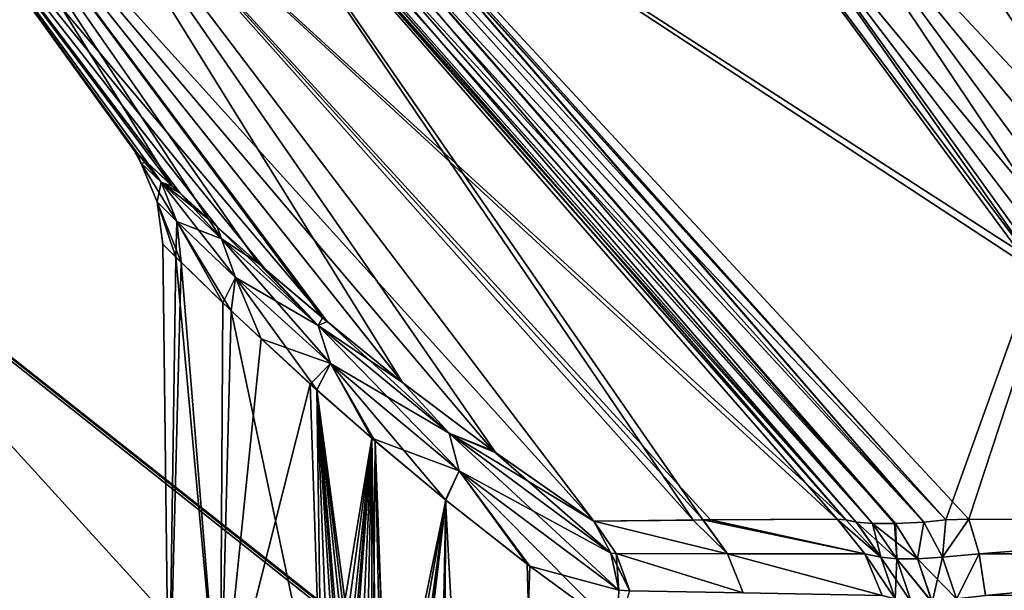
# Model space of a CAD drawing. Header units: millimetres. Extents: x -39 to 39, y -36 to 85.
# Tile 240 of 427: x -26.94 to -23.92, y 71.63 to 73.38. Entities that reach past the tile are written whole.
import ezdxf

# ---------------------------------------------------------------- set-up
doc = ezdxf.new("R2010")
doc.units = ezdxf.units.MM
doc.header["$LTSCALE"] = 65.185185
for name, color, linetype in [('4', 7, 'CONTINUOUS'), ('411', 7, 'CONTINUOUS'), ('412', 7, 'CONTINUOUS'), ('413', 7, 'CONTINUOUS'), ('417', 7, 'CONTINUOUS'), ('423', 7, 'CONTINUOUS'), ('429', 7, 'CONTINUOUS'), ('439', 7, 'CONTINUOUS'), ('584', 7, 'CONTINUOUS'), ('585', 7, 'CONTINUOUS'), ('586', 7, 'CONTINUOUS'), ('587', 7, 'CONTINUOUS'), ('588', 7, 'CONTINUOUS'), ('589', 7, 'CONTINUOUS'), ('590', 7, 'CONTINUOUS'), ('6', 7, 'CONTINUOUS'), ('606', 7, 'CONTINUOUS'), ('613', 7, 'CONTINUOUS'), ('614', 7, 'CONTINUOUS'), ('615', 7, 'CONTINUOUS'), ('616', 7, 'CONTINUOUS'), ('617', 7, 'CONTINUOUS'), ('621', 7, 'CONTINUOUS'), ('624', 7, 'CONTINUOUS'), ('67', 7, 'CONTINUOUS'), ('69', 7, 'CONTINUOUS')]:
    doc.layers.add(name, color=color, linetype=linetype)

msp = doc.modelspace()

# ---------------------------------------------------------------- linework, layer by layer
at = {"layer": '4', "color": 7, "linetype": 'CONTINUOUS'}
for points in [[(-38.75, 0, 23), (38.75, 85, 23), (-38.75, 85, 23), (-38.75, 0, 23)], [(-38.75, 0, 23), (38.75, 0, 23), (38.75, 85, 23), (-38.75, 0, 23)]]:
    msp.add_3dface(points, dxfattribs=at)
at = {"layer": '411', "linetype": 'CONTINUOUS'}
for points in [[(-26.1581, 74.1399, -10.5798), (-23.2771, 74.1462, -11.077), (-24.1014, 71.8458, -8.5576), (-26.1581, 74.1399, -10.5798)], [(-25.8086, 73.7365, -10.2206), (-26.1581, 74.1399, -10.5798), (-24.1014, 71.8458, -8.5576), (-25.8086, 73.7365, -10.2206)], [(-24.1014, 71.8458, -8.5576), (-23.2771, 74.1462, -11.077), (-24.0311, 71.8482, -8.5841), (-24.1014, 71.8458, -8.5576)], [(-24.0311, 71.8482, -8.5841), (-23.2771, 74.1462, -11.077), (-22.6642, 71.8456, -8.9962), (-24.0311, 71.8482, -8.5841)], [(-24.9235, 72.7131, -9.3078), (-25.8086, 73.7365, -10.2206), (-24.1014, 71.8458, -8.5576), (-24.9235, 72.7131, -9.3078)], [(-24.1693, 71.8386, -8.5259), (-24.9235, 72.7131, -9.3078), (-24.1014, 71.8458, -8.5576), (-24.1693, 71.8386, -8.5259)]]:
    msp.add_3dface(points, dxfattribs=at)
at = {"layer": '412', "linetype": 'CONTINUOUS'}
for points in [[(-27.2705, 74.159, 4.4854), (-27.4387, 74.159, 1.4993), (-25.9963, 72.4534, 3.6067), (-27.2705, 74.159, 4.4854)], [(-26.4462, 72.8465, 1.8279), (-27.4387, 74.159, 1.4993), (-26.5769, 72.9684, 0.6753), (-26.4462, 72.8465, 1.8279)], [(-26.333, 72.7437, 2.4111), (-27.4387, 74.159, 1.4993), (-26.4462, 72.8465, 1.8279), (-26.333, 72.7437, 2.4111)], [(-26.1844, 72.6128, 3.0027), (-27.4387, 74.159, 1.4993), (-26.333, 72.7437, 2.4111), (-26.1844, 72.6128, 3.0027)], [(-27.4387, 74.159, -1.4989), (-27.2705, 74.159, -4.485), (-26.4701, 72.8686, -1.678), (-27.4387, 74.159, -1.4989)], [(-26.5769, 72.9684, 0.6753), (-27.4387, 74.159, -1.4989), (-26.5868, 72.9777, -0.4861), (-26.5769, 72.9684, 0.6753)], [(-26.5868, 72.9777, -0.4861), (-27.4387, 74.159, -1.4989), (-26.5451, 72.9384, -1.0777), (-26.5868, 72.9777, -0.4861)], [(-26.5451, 72.9384, -1.0777), (-27.4387, 74.159, -1.4989), (-26.4701, 72.8686, -1.678), (-26.5451, 72.9384, -1.0777)], [(-25.9963, 72.4534, 3.6067), (-27.4387, 74.159, 1.4993), (-26.1844, 72.6128, 3.0027), (-25.9963, 72.4534, 3.6067)], [(-27.4387, 74.159, 1.4993), (-27.4387, 74.159, -1.4989), (-26.5769, 72.9684, 0.6753), (-27.4387, 74.159, 1.4993)], [(-25.1795, 71.8421, 5.4326), (-27.2705, 74.159, 4.4854), (-25.4879, 72.0579, 4.8414), (-25.1795, 71.8421, 5.4326)], [(-25.4879, 72.0579, 4.8414), (-27.2705, 74.159, 4.4854), (-25.764, 72.2663, 4.2238), (-25.4879, 72.0579, 4.8414)], [(-27.2705, 74.159, -4.485), (-26.9374, 74.159, -7.4348), (-25.7649, 72.267, -4.2214), (-27.2705, 74.159, -4.485)], [(-25.764, 72.2663, 4.2238), (-27.2705, 74.159, 4.4854), (-25.9963, 72.4534, 3.6067), (-25.764, 72.2663, 4.2238)], [(-26.4701, 72.8686, -1.678), (-27.2705, 74.159, -4.485), (-26.359, 72.7671, -2.2908), (-26.4701, 72.8686, -1.678)], [(-26.359, 72.7671, -2.2908), (-27.2705, 74.159, -4.485), (-26.2072, 72.6326, -2.9201), (-26.359, 72.7671, -2.2908)], [(-26.2072, 72.6326, -2.9201), (-27.2705, 74.159, -4.485), (-26.0101, 72.4648, -3.5662), (-26.2072, 72.6326, -2.9201)], [(-26.9374, 74.159, 7.4352), (-27.2705, 74.159, 4.4854), (-25.1795, 71.8421, 5.4326), (-26.9374, 74.159, 7.4352)], [(-26.0101, 72.4648, -3.5662), (-27.2705, 74.159, -4.485), (-25.7649, 72.267, -4.2214), (-26.0101, 72.4648, -3.5662)], [(-24.4341, 71.8482, 8.1811), (-26.9374, 74.159, 7.4352), (-24.8227, 71.8458, 6.9004), (-24.4341, 71.8482, 8.1811)], [(-26.9374, 74.159, -7.4348), (-26.4408, 74.1522, -10.3188), (-24.875, 71.8454, -6.707), (-26.9374, 74.159, -7.4348)], [(-24.4077, 71.8458, 8.2511), (-26.9374, 74.159, 7.4352), (-24.4341, 71.8482, 8.1811), (-24.4077, 71.8458, 8.2511)], [(-25.1795, 71.8421, -5.4326), (-26.9374, 74.159, -7.4348), (-24.875, 71.8454, -6.707), (-25.1795, 71.8421, -5.4326)], [(-25.4793, 72.0516, -4.8592), (-26.9374, 74.159, -7.4348), (-25.1795, 71.8421, -5.4326), (-25.4793, 72.0516, -4.8592)], [(-25.7649, 72.267, -4.2214), (-26.9374, 74.159, -7.4348), (-25.4793, 72.0516, -4.8592), (-25.7649, 72.267, -4.2214)], [(-24.8451, 71.8456, 6.8183), (-26.9374, 74.159, 7.4352), (-25.1795, 71.8421, 5.4326), (-24.8451, 71.8456, 6.8183)], [(-24.8227, 71.8458, 6.9004), (-26.9374, 74.159, 7.4352), (-24.8451, 71.8456, 6.8183), (-24.8227, 71.8458, 6.9004)], [(-26.4404, 74.1518, 10.3184), (-26.9374, 74.159, 7.4352), (-24.4077, 71.8458, 8.2511), (-26.4404, 74.1518, 10.3184)], [(-24.4077, 71.8458, -8.2512), (-26.4408, 74.1522, -10.3188), (-26.0706, 73.7365, -9.9586), (-24.4077, 71.8458, -8.2512)], [(-24.4341, 71.8482, -8.1811), (-26.4408, 74.1522, -10.3188), (-24.4077, 71.8458, -8.2512), (-24.4341, 71.8482, -8.1811)], [(-24.8462, 71.8456, -6.8143), (-26.4408, 74.1522, -10.3188), (-24.4341, 71.8482, -8.1811), (-24.8462, 71.8456, -6.8143)], [(-24.875, 71.8454, -6.707), (-26.4408, 74.1522, -10.3188), (-24.8462, 71.8456, -6.8143), (-24.875, 71.8454, -6.707)], [(-26.1813, 73.8608, 10.0662), (-26.4404, 74.1518, 10.3184), (-24.4077, 71.8458, 8.2511), (-26.1813, 73.8608, 10.0662)], [(-24.376, 71.8386, 8.3193), (-26.1813, 73.8608, 10.0662), (-24.4077, 71.8458, 8.2511), (-24.376, 71.8386, 8.3193)], [(-25.1578, 72.7131, -9.0735), (-24.4077, 71.8458, -8.2512), (-26.0706, 73.7365, -9.9586), (-25.1578, 72.7131, -9.0735)], [(-24.3759, 71.8386, -8.3193), (-24.4077, 71.8458, -8.2512), (-25.1578, 72.7131, -9.0735), (-24.3759, 71.8386, -8.3193)]]:
    msp.add_3dface(points, dxfattribs=at)
at = {"layer": '413', "linetype": 'CONTINUOUS'}
for points in [[(-26.1565, 74.1381, 10.5782), (-22.6, 71.8455, 9.0135), (-23.2774, 74.1462, 11.0769), (-26.1565, 74.1381, 10.5782)], [(-25.8946, 73.8359, 10.3091), (-24.102, 71.8457, 8.5574), (-26.1565, 74.1381, 10.5782), (-25.8946, 73.8359, 10.3091)], [(-22.666, 71.8456, 8.9957), (-22.6, 71.8455, 9.0135), (-26.1565, 74.1381, 10.5782), (-22.666, 71.8456, 8.9957)], [(-24.0311, 71.8482, 8.5841), (-22.666, 71.8456, 8.9957), (-26.1565, 74.1381, 10.5782), (-24.0311, 71.8482, 8.5841)], [(-24.102, 71.8457, 8.5574), (-24.0311, 71.8482, 8.5841), (-26.1565, 74.1381, 10.5782), (-24.102, 71.8457, 8.5574)], [(-24.1694, 71.8386, 8.5259), (-24.102, 71.8457, 8.5574), (-25.8946, 73.8359, 10.3091), (-24.1694, 71.8386, 8.5259)]]:
    msp.add_3dface(points, dxfattribs=at)
at = {"layer": '417', "color": 2, "linetype": 'CONTINUOUS'}
for points in [[(-24.0327, 74.1595, -7.9298), (-24.3686, 74.0681, -5.9839), (-22.4329, 71.9421, -5.3477), (-24.0327, 74.1595, -7.9298)], [(-24.3686, 74.0681, 5.9839), (-24.0326, 74.1594, 7.9297), (-22.433, 71.9421, 5.3474), (-24.3686, 74.0681, 5.9839)], [(-23.3971, 73.4159, -7.3171), (-24.0327, 74.1595, -7.9298), (-22.4329, 71.9421, -5.3477), (-23.3971, 73.4159, -7.3171)], [(-24.0326, 74.1594, 7.9297), (-23.4027, 73.4224, 7.3224), (-22.433, 71.9421, 5.3474), (-24.0326, 74.1594, 7.9297)], [(-24.606, 73.9875, 4.005), (-24.3686, 74.0681, 5.9839), (-22.9443, 71.9721, 3.7277), (-24.606, 73.9875, 4.005)], [(-24.3686, 74.0681, -5.9839), (-24.606, 73.9875, -4.0049), (-22.7104, 71.9576, -4.5576), (-24.3686, 74.0681, -5.9839)], [(-22.9443, 71.9721, 3.7277), (-24.3686, 74.0681, 5.9839), (-22.7104, 71.9576, 4.5578), (-22.9443, 71.9721, 3.7277)], [(-22.7104, 71.9576, 4.5578), (-24.3686, 74.0681, 5.9839), (-22.433, 71.9421, 5.3474), (-22.7104, 71.9576, 4.5578)], [(-22.4329, 71.9421, -5.3477), (-24.3686, 74.0681, -5.9839), (-22.7104, 71.9576, -4.5576), (-22.4329, 71.9421, -5.3477)], [(-24.7483, 73.9335, 2.0072), (-24.606, 73.9875, 4.005), (-23.2731, 71.9949, 1.9303), (-24.7483, 73.9335, 2.0072)], [(-24.606, 73.9875, -4.0049), (-24.7483, 73.9335, -2.0071), (-23.1331, 71.9848, -2.8516), (-24.606, 73.9875, -4.0049)], [(-23.1331, 71.9848, 2.8517), (-24.606, 73.9875, 4.005), (-22.9443, 71.9721, 3.7277), (-23.1331, 71.9848, 2.8517)], [(-23.2731, 71.9949, 1.9303), (-24.606, 73.9875, 4.005), (-23.1331, 71.9848, 2.8517), (-23.2731, 71.9949, 1.9303)], [(-22.7104, 71.9576, -4.5576), (-24.606, 73.9875, -4.0049), (-22.9443, 71.9721, -3.7276), (-22.7104, 71.9576, -4.5576)], [(-22.9443, 71.9721, -3.7276), (-24.606, 73.9875, -4.0049), (-23.1331, 71.9848, -2.8516), (-22.9443, 71.9721, -3.7276)], [(-24.7483, 73.9335, -2.0071), (-24.796, 73.9144, 0), (-23.3596, 72.0013, -0.9731), (-24.7483, 73.9335, -2.0071)], [(-24.796, 73.9144, 0), (-24.7483, 73.9335, 2.0072), (-23.3889, 72.0035, 0.0001), (-24.796, 73.9144, 0)], [(-23.3596, 72.0013, 0.9734), (-24.7483, 73.9335, 2.0072), (-23.2731, 71.9949, 1.9303), (-23.3596, 72.0013, 0.9734)], [(-23.3889, 72.0035, 0.0001), (-24.7483, 73.9335, 2.0072), (-23.3596, 72.0013, 0.9734), (-23.3889, 72.0035, 0.0001)], [(-23.1331, 71.9848, -2.8516), (-24.7483, 73.9335, -2.0071), (-23.2731, 71.9949, -1.9301), (-23.1331, 71.9848, -2.8516)], [(-23.2731, 71.9949, -1.9301), (-24.7483, 73.9335, -2.0071), (-23.3596, 72.0013, -0.9731), (-23.2731, 71.9949, -1.9301)], [(-23.3596, 72.0013, -0.9731), (-24.796, 73.9144, 0), (-23.3889, 72.0035, 0.0001), (-23.3596, 72.0013, -0.9731)]]:
    msp.add_3dface(points, dxfattribs=at)
at = {"layer": '423', "linetype": 'CONTINUOUS'}
for points in [[(-22.1158, 71.9266, 6.0944), (-24.5988, 74.884, 8.6565), (-24.5059, 74.8841, 8.7493), (-22.1158, 71.9266, 6.0944)], [(-22.6947, 72.5972, 6.6444), (-23.4027, 73.4224, 7.3224), (-24.5988, 74.884, 8.6565), (-22.6947, 72.5972, 6.6444)], [(-22.1158, 71.9266, 6.0944), (-22.6947, 72.5972, 6.6444), (-24.5988, 74.884, 8.6565), (-22.1158, 71.9266, 6.0944)], [(-24.5059, 74.8841, 8.7493), (-24.3988, 74.9081, 8.8214), (-22.0368, 71.9152, 6.1868), (-24.5059, 74.8841, 8.7493)], [(-22.1158, 71.9266, 6.0944), (-24.5059, 74.8841, 8.7493), (-22.0368, 71.9152, 6.1868), (-22.1158, 71.9266, 6.0944)], [(-24.3988, 74.9081, 8.8214), (-23.919, 74.3281, 8.3266), (-22.0347, 71.9152, 6.189), (-24.3988, 74.9081, 8.8214)], [(-22.0368, 71.9152, 6.1868), (-24.3988, 74.9081, 8.8214), (-22.0347, 71.9152, 6.189), (-22.0368, 71.9152, 6.1868)]]:
    msp.add_3dface(points, dxfattribs=at)
at = {"layer": '429', "linetype": 'CONTINUOUS'}
for points in [[(-22.0368, 71.9152, -6.1868), (-24.6713, 74.908, -8.5486), (-22.039, 71.9152, -6.1847), (-22.0368, 71.9152, -6.1868)], [(-24.5993, 74.8841, -8.6559), (-24.6713, 74.908, -8.5486), (-22.0368, 71.9152, -6.1868), (-24.5993, 74.8841, -8.6559)], [(-24.6713, 74.908, -8.5486), (-24.1716, 74.3223, -8.0642), (-22.039, 71.9152, -6.1847), (-24.6713, 74.908, -8.5486)], [(-21.9444, 71.9266, -6.2658), (-24.5993, 74.8841, -8.6559), (-22.0368, 71.9152, -6.1868), (-21.9444, 71.9266, -6.2658)], [(-21.9444, 71.9266, -6.2658), (-24.5065, 74.884, -8.7488), (-24.5993, 74.8841, -8.6559), (-21.9444, 71.9266, -6.2658)], [(-21.9444, 71.9266, -6.2658), (-22.4914, 72.5935, -6.8415), (-24.5065, 74.884, -8.7488), (-21.9444, 71.9266, -6.2658)], [(-22.4914, 72.5935, -6.8415), (-23.1671, 73.4159, -7.5471), (-24.5065, 74.884, -8.7488), (-22.4914, 72.5935, -6.8415)], [(-24.1716, 74.3223, -8.0642), (-24.0327, 74.1595, -7.9298), (-22.039, 71.9152, -6.1847), (-24.1716, 74.3223, -8.0642)], [(-24.0327, 74.1595, -7.9298), (-23.3971, 73.4159, -7.3171), (-22.039, 71.9152, -6.1847), (-24.0327, 74.1595, -7.9298)]]:
    msp.add_3dface(points, dxfattribs=at)
at = {"layer": '439', "linetype": 'CONTINUOUS'}
for points in [[(-26.4996, 72.6909, 0.0945), (-26.4803, 71.1716, 0.6468), (-26.4434, 72.6352, 1.0964), (-26.4996, 72.6909, 0.0945)], [(-26.4803, 71.1716, -0.6468), (-26.4803, 71.1716, 0.6468), (-26.4996, 72.6909, 0.0945), (-26.4803, 71.1716, -0.6468)], [(-26.4597, 72.6513, -0.9259), (-26.4803, 71.1716, -0.6468), (-26.4996, 72.6909, 0.0945), (-26.4597, 72.6513, -0.9259)], [(-26.3235, 71.1716, -1.9308), (-26.4803, 71.1716, -0.6468), (-26.4597, 72.6513, -0.9259), (-26.3235, 71.1716, -1.9308)], [(-26.3153, 72.5107, -1.9746), (-26.3235, 71.1716, -1.9308), (-26.4597, 72.6513, -0.9259), (-26.3153, 72.5107, -1.9746)], [(-26.4803, 71.1716, 0.6468), (-26.3235, 71.1716, 1.9308), (-26.4434, 72.6352, 1.0964), (-26.4803, 71.1716, 0.6468)], [(-26.4434, 72.6352, 1.0964), (-26.3235, 71.1716, 1.9308), (-26.2902, 72.4867, 2.1033), (-26.4434, 72.6352, 1.0964)], [(-26.1986, 72.4003, -2.5157), (-26.3235, 71.1716, -1.9308), (-26.3153, 72.5107, -1.9746), (-26.1986, 72.4003, -2.5157)], [(-26.3235, 71.1716, 1.9308), (-26.0122, 71.1716, 3.1863), (-26.2902, 72.4867, 2.1033), (-26.3235, 71.1716, 1.9308)], [(-26.2902, 72.4867, 2.1033), (-26.0122, 71.1716, 3.1863), (-26.0281, 72.2443, 3.135), (-26.2902, 72.4867, 2.1033)], [(-26.0476, 72.2618, -3.071), (-26.3235, 71.1716, -1.9308), (-26.1986, 72.4003, -2.5157), (-26.0476, 72.2618, -3.071)], [(-26.0122, 71.1716, -3.1863), (-26.3235, 71.1716, -1.9308), (-26.0476, 72.2618, -3.071), (-26.0122, 71.1716, -3.1863)], [(-25.8591, 72.0958, -3.6387), (-26.0122, 71.1716, -3.1863), (-26.0476, 72.2618, -3.071), (-25.8591, 72.0958, -3.6387)], [(-25.8811, 71.0316, 3.5776), (-25.8587, 70.9744, 3.6398), (-26.0281, 72.2443, 3.135), (-25.8811, 71.0316, 3.5776)], [(-26.0281, 72.2443, 3.135), (-25.8587, 70.9744, 3.6398), (-25.849, 72.0872, 3.6663), (-26.0281, 72.2443, 3.135)], [(-25.9057, 71.0806, 3.5078), (-25.8811, 71.0316, 3.5776), (-26.0281, 72.2443, 3.135), (-25.9057, 71.0806, 3.5078)], [(-25.9319, 71.1199, 3.432), (-25.9057, 71.0806, 3.5078), (-26.0281, 72.2443, 3.135), (-25.9319, 71.1199, 3.432)], [(-25.9431, 71.1332, 3.3989), (-25.9319, 71.1199, 3.432), (-26.0281, 72.2443, 3.135), (-25.9431, 71.1332, 3.3989)], [(-25.9588, 71.1486, 3.3518), (-25.9431, 71.1332, 3.3989), (-26.0281, 72.2443, 3.135), (-25.9588, 71.1486, 3.3518)], [(-25.9858, 71.1659, 3.2692), (-25.9588, 71.1486, 3.3518), (-26.0281, 72.2443, 3.135), (-25.9858, 71.1659, 3.2692)], [(-26.0122, 71.1716, 3.1863), (-25.9858, 71.1659, 3.2692), (-26.0281, 72.2443, 3.135), (-26.0122, 71.1716, 3.1863)], [(-25.986, 71.1659, -3.2685), (-26.0122, 71.1716, -3.1863), (-25.8591, 72.0958, -3.6387), (-25.986, 71.1659, -3.2685)], [(-25.9593, 71.149, -3.3504), (-25.986, 71.1659, -3.2685), (-25.8591, 72.0958, -3.6387), (-25.9593, 71.149, -3.3504)], [(-25.9431, 71.1332, -3.3989), (-25.9593, 71.149, -3.3504), (-25.8591, 72.0958, -3.6387), (-25.9431, 71.1332, -3.3989)], [(-25.9326, 71.1208, -3.4299), (-25.9431, 71.1332, -3.3989), (-25.8591, 72.0958, -3.6387), (-25.9326, 71.1208, -3.4299)], [(-25.9066, 71.0822, -3.5052), (-25.9326, 71.1208, -3.4299), (-25.8591, 72.0958, -3.6387), (-25.9066, 71.0822, -3.5052)], [(-25.882, 71.0336, -3.5752), (-25.9066, 71.0822, -3.5052), (-25.8591, 72.0958, -3.6387), (-25.882, 71.0336, -3.5752)], [(-25.8593, 70.9762, -3.6381), (-25.882, 71.0336, -3.5752), (-25.8591, 72.0958, -3.6387), (-25.8593, 70.9762, -3.6381)], [(-25.8393, 70.9116, -3.6926), (-25.8593, 70.9762, -3.6381), (-25.8591, 72.0958, -3.6387), (-25.8393, 70.9116, -3.6926)], [(-25.6324, 71.9062, -4.2104), (-25.8393, 70.9116, -3.6926), (-25.8591, 72.0958, -3.6387), (-25.6324, 71.9062, -4.2104)], [(-25.8587, 70.9744, 3.6398), (-25.8224, 70.8409, 3.738), (-25.849, 72.0872, 3.6663), (-25.8587, 70.9744, 3.6398)], [(-25.7998, 70.6914, 3.7978), (-25.7922, 70.5361, 3.8177), (-25.849, 72.0872, 3.6663), (-25.7998, 70.6914, 3.7978)], [(-25.849, 72.0872, 3.6663), (-25.7922, 70.5361, 3.8177), (-25.6337, 71.9073, 4.2073), (-25.849, 72.0872, 3.6663)], [(-25.8224, 70.8409, 3.738), (-25.7998, 70.6914, 3.7978), (-25.849, 72.0872, 3.6663), (-25.8224, 70.8409, 3.738)], [(-25.8226, 70.8414, -3.7377), (-25.8393, 70.9116, -3.6926), (-25.6324, 71.9062, -4.2104), (-25.8226, 70.8414, -3.7377)], [(-25.7998, 70.6909, -3.7979), (-25.8226, 70.8414, -3.7377), (-25.6324, 71.9062, -4.2104), (-25.7998, 70.6909, -3.7979)], [(-25.7922, 70.5361, -3.8177), (-25.7998, 70.6909, -3.7979), (-25.6324, 71.9062, -4.2104), (-25.7922, 70.5361, -3.8177)], [(-25.7922, 70.5361, 3.8177), (-25.7095, 62.1, 4.0266), (-25.6337, 71.9073, 4.2073), (-25.7922, 70.5361, 3.8177)], [(-25.7922, 64.1538, -3.8177), (-25.7922, 70.5361, -3.8177), (-25.6324, 71.9062, -4.2104), (-25.7922, 64.1538, -3.8177)], [(-25.7095, 62.1, -4.0266), (-25.7922, 64.1538, -3.8177), (-25.6324, 71.9062, -4.2104), (-25.7095, 62.1, -4.0266)], [(-25.7095, 62.1, 4.0266), (-25.1084, 62.1, 5.2635), (-25.6337, 71.9073, 4.2073), (-25.7095, 62.1, 4.0266)], [(-25.3752, 71.7039, -4.7637), (-25.7095, 62.1, -4.0266), (-25.6324, 71.9062, -4.2104), (-25.3752, 71.7039, -4.7637)], [(-25.6337, 71.9073, 4.2073), (-25.1084, 62.1, 5.2635), (-25.3838, 71.7105, 4.7464), (-25.6337, 71.9073, 4.2073)], [(-25.1084, 71.508, -5.2635), (-25.7095, 62.1, -4.0266), (-25.3752, 71.7039, -4.7637), (-25.1084, 71.508, -5.2635)], [(-25.1084, 62.1, 5.2635), (-25.1084, 71.508, 5.2635), (-25.3838, 71.7105, 4.7464), (-25.1084, 62.1, 5.2635)]]:
    msp.add_3dface(points, dxfattribs=at)
at = {"layer": '584', "linetype": 'CONTINUOUS'}
for points in [[(-24.1693, 71.8386, -8.5259), (-24.1014, 71.8458, -8.5576), (-24.1124, 71.7321, -8.4509), (-24.1693, 71.8386, -8.5259)], [(-24.0311, 71.8482, -8.5841), (-24.0003, 71.7415, -8.4999), (-24.1124, 71.7321, -8.4509), (-24.0311, 71.8482, -8.5841)], [(-24.1014, 71.8458, -8.5576), (-24.0311, 71.8482, -8.5841), (-24.1124, 71.7321, -8.4509), (-24.1014, 71.8458, -8.5576)], [(-24.1124, 71.7321, -8.4509), (-24.0003, 71.7415, -8.4999), (-24.0688, 71.604, -8.4073), (-24.1124, 71.7321, -8.4509)], [(-24.0003, 71.7415, -8.4999), (-23.9802, 71.6143, -8.4469), (-24.0688, 71.604, -8.4073), (-24.0003, 71.7415, -8.4999)]]:
    msp.add_3dface(points, dxfattribs=at)
at = {"layer": '585', "linetype": 'CONTINUOUS'}
for points in [[(-24.0311, 71.8482, -8.5841), (-22.6642, 71.8456, -8.9962), (-24.0003, 71.7415, -8.4999), (-24.0311, 71.8482, -8.5841)], [(-24.0003, 71.7415, -8.4999), (-22.6642, 71.8456, -8.9962), (-22.6443, 71.7423, -8.9199), (-24.0003, 71.7415, -8.4999)], [(-23.9802, 71.6143, -8.4469), (-24.0003, 71.7415, -8.4999), (-22.6443, 71.7423, -8.9199), (-23.9802, 71.6143, -8.4469)], [(-23.9802, 71.6143, -8.4469), (-22.6443, 71.7423, -8.9199), (-22.6294, 71.6221, -8.8726), (-23.9802, 71.6143, -8.4469)]]:
    msp.add_3dface(points, dxfattribs=at)
at = {"layer": '586', "linetype": 'CONTINUOUS'}
for points in [[(-25.1795, 71.8421, -5.4326), (-24.875, 71.8454, -6.707), (-24.7699, 71.7423, -6.7943), (-25.1795, 71.8421, -5.4326)], [(-25.1795, 71.8421, -5.4326), (-24.7699, 71.7423, -6.7943), (-25.1116, 71.7424, -5.4165), (-25.1795, 71.8421, -5.4326)], [(-24.875, 71.8454, -6.707), (-24.8462, 71.8456, -6.8143), (-24.7699, 71.7423, -6.7943), (-24.875, 71.8454, -6.707)], [(-24.8462, 71.8456, -6.8143), (-24.4341, 71.8482, -8.1811), (-24.3499, 71.7415, -8.1503), (-24.8462, 71.8456, -6.8143)], [(-24.7699, 71.7423, -6.7943), (-24.8462, 71.8456, -6.8143), (-24.3499, 71.7415, -8.1503), (-24.7699, 71.7423, -6.7943)], [(-24.7699, 71.7423, -6.7943), (-24.7226, 71.6221, -6.7794), (-25.1116, 71.7424, -5.4165), (-24.7699, 71.7423, -6.7943)], [(-25.1116, 71.7424, -5.4165), (-24.7226, 71.6221, -6.7794), (-25.0693, 71.6287, -5.4059), (-25.1116, 71.7424, -5.4165)], [(-24.7226, 71.6221, -6.7794), (-24.7699, 71.7423, -6.7943), (-24.2969, 71.6143, -8.1302), (-24.7226, 71.6221, -6.7794)], [(-24.2969, 71.6143, -8.1302), (-24.7699, 71.7423, -6.7943), (-24.3499, 71.7415, -8.1503), (-24.2969, 71.6143, -8.1302)]]:
    msp.add_3dface(points, dxfattribs=at)
at = {"layer": '587', "linetype": 'CONTINUOUS'}
for points in [[(-24.4341, 71.8482, -8.1811), (-24.4077, 71.8458, -8.2512), (-24.3009, 71.7321, -8.2624), (-24.4341, 71.8482, -8.1811)], [(-24.3499, 71.7415, -8.1503), (-24.4341, 71.8482, -8.1811), (-24.3009, 71.7321, -8.2624), (-24.3499, 71.7415, -8.1503)], [(-24.4077, 71.8458, -8.2512), (-24.3759, 71.8386, -8.3193), (-24.3009, 71.7321, -8.2624), (-24.4077, 71.8458, -8.2512)], [(-24.2969, 71.6143, -8.1302), (-24.3499, 71.7415, -8.1503), (-24.2573, 71.604, -8.2188), (-24.2969, 71.6143, -8.1302)], [(-24.2573, 71.604, -8.2188), (-24.3499, 71.7415, -8.1503), (-24.3009, 71.7321, -8.2624), (-24.2573, 71.604, -8.2188)]]:
    msp.add_3dface(points, dxfattribs=at)
at = {"layer": '588', "linetype": 'CONTINUOUS'}
for points in [[(-26.5868, 72.9777, -0.4861), (-26.5451, 72.9384, -1.0777), (-26.5665, 72.9404, 0), (-26.5868, 72.9777, -0.4861)], [(-26.5769, 72.9684, 0.6753), (-26.5868, 72.9777, -0.4861), (-26.5665, 72.9404, 0), (-26.5769, 72.9684, 0.6753)], [(-26.504, 72.8802, 1.1559), (-26.5769, 72.9684, 0.6753), (-26.5665, 72.9404, 0), (-26.504, 72.8802, 1.1559)], [(-26.4462, 72.8465, 1.8279), (-26.5769, 72.9684, 0.6753), (-26.504, 72.8802, 1.1559), (-26.4462, 72.8465, 1.8279)], [(-26.504, 72.8802, 1.1559), (-26.5665, 72.9404, 0), (-26.4559, 72.7605, 1.1388), (-26.504, 72.8802, 1.1559)], [(-26.5665, 72.9404, 0), (-26.504, 72.8802, -1.1558), (-26.5169, 72.8201, 0), (-26.5665, 72.9404, 0)], [(-26.4559, 72.7605, 1.1388), (-26.5665, 72.9404, 0), (-26.5169, 72.8201, 0), (-26.4559, 72.7605, 1.1388)], [(-26.5665, 72.9404, 0), (-26.5451, 72.9384, -1.0777), (-26.504, 72.8802, -1.1558), (-26.5665, 72.9404, 0)], [(-26.5451, 72.9384, -1.0777), (-26.4701, 72.8686, -1.678), (-26.504, 72.8802, -1.1558), (-26.5451, 72.9384, -1.0777)], [(-26.5169, 72.8201, 0), (-26.504, 72.8802, -1.1558), (-26.4559, 72.7605, -1.1387), (-26.5169, 72.8201, 0)], [(-26.32, 72.7072, 2.2855), (-26.504, 72.8802, 1.1559), (-26.2762, 72.589, 2.2533), (-26.32, 72.7072, 2.2855)], [(-26.2762, 72.589, 2.2533), (-26.504, 72.8802, 1.1559), (-26.4559, 72.7605, 1.1388), (-26.2762, 72.589, 2.2533)], [(-26.504, 72.8802, -1.1558), (-26.32, 72.7072, -2.2855), (-26.4559, 72.7605, -1.1387), (-26.504, 72.8802, -1.1558)], [(-26.504, 72.8802, -1.1558), (-26.359, 72.7671, -2.2908), (-26.32, 72.7072, -2.2855), (-26.504, 72.8802, -1.1558)], [(-26.4701, 72.8686, -1.678), (-26.359, 72.7671, -2.2908), (-26.504, 72.8802, -1.1558), (-26.4701, 72.8686, -1.678)], [(-26.32, 72.7072, 2.2855), (-26.4462, 72.8465, 1.8279), (-26.504, 72.8802, 1.1559), (-26.32, 72.7072, 2.2855)], [(-26.333, 72.7437, 2.4111), (-26.4462, 72.8465, 1.8279), (-26.32, 72.7072, 2.2855), (-26.333, 72.7437, 2.4111)], [(-26.4597, 72.6513, -0.9259), (-26.4996, 72.6909, 0.0945), (-26.5169, 72.8201, 0), (-26.4597, 72.6513, -0.9259)], [(-26.4434, 72.6352, 1.0964), (-26.4559, 72.7605, 1.1388), (-26.5169, 72.8201, 0), (-26.4434, 72.6352, 1.0964)], [(-26.4996, 72.6909, 0.0945), (-26.4434, 72.6352, 1.0964), (-26.5169, 72.8201, 0), (-26.4996, 72.6909, 0.0945)], [(-26.4597, 72.6513, -0.9259), (-26.5169, 72.8201, 0), (-26.4559, 72.7605, -1.1387), (-26.4597, 72.6513, -0.9259)], [(-26.3153, 72.5107, -1.9746), (-26.4597, 72.6513, -0.9259), (-26.4559, 72.7605, -1.1387), (-26.3153, 72.5107, -1.9746)], [(-26.4559, 72.7605, -1.1387), (-26.32, 72.7072, -2.2855), (-26.2762, 72.589, -2.2532), (-26.4559, 72.7605, -1.1387)], [(-26.3153, 72.5107, -1.9746), (-26.4559, 72.7605, -1.1387), (-26.2762, 72.589, -2.2532), (-26.3153, 72.5107, -1.9746)], [(-26.2902, 72.4867, 2.1033), (-26.2762, 72.589, 2.2533), (-26.4559, 72.7605, 1.1388), (-26.2902, 72.4867, 2.1033)], [(-26.4434, 72.6352, 1.0964), (-26.2902, 72.4867, 2.1033), (-26.4559, 72.7605, 1.1388), (-26.4434, 72.6352, 1.0964)], [(-26.359, 72.7671, -2.2908), (-26.2072, 72.6326, -2.9201), (-26.32, 72.7072, -2.2855), (-26.359, 72.7671, -2.2908)], [(-26.1844, 72.6128, 3.0027), (-26.333, 72.7437, 2.4111), (-26.0232, 72.4419, 3.3695), (-26.1844, 72.6128, 3.0027)], [(-26.0232, 72.4419, 3.3695), (-26.333, 72.7437, 2.4111), (-26.32, 72.7072, 2.2855), (-26.0232, 72.4419, 3.3695)], [(-26.0232, 72.4419, 3.3695), (-26.32, 72.7072, 2.2855), (-25.9854, 72.3254, 3.3252), (-26.0232, 72.4419, 3.3695)], [(-25.9854, 72.3254, 3.3252), (-26.32, 72.7072, 2.2855), (-26.2762, 72.589, 2.2533), (-25.9854, 72.3254, 3.3252)], [(-26.32, 72.7072, -2.2855), (-26.0232, 72.4419, -3.3694), (-26.2762, 72.589, -2.2532), (-26.32, 72.7072, -2.2855)], [(-26.32, 72.7072, -2.2855), (-26.2072, 72.6326, -2.9201), (-26.0232, 72.4419, -3.3694), (-26.32, 72.7072, -2.2855)], [(-26.2072, 72.6326, -2.9201), (-26.0101, 72.4648, -3.5662), (-26.0232, 72.4419, -3.3694), (-26.2072, 72.6326, -2.9201)], [(-25.9963, 72.4534, 3.6067), (-26.1844, 72.6128, 3.0027), (-26.0232, 72.4419, 3.3695), (-25.9963, 72.4534, 3.6067)], [(-26.1986, 72.4003, -2.5157), (-26.3153, 72.5107, -1.9746), (-26.2762, 72.589, -2.2532), (-26.1986, 72.4003, -2.5157)], [(-26.2902, 72.4867, 2.1033), (-26.0281, 72.2443, 3.135), (-26.2762, 72.589, 2.2533), (-26.2902, 72.4867, 2.1033)], [(-26.1986, 72.4003, -2.5157), (-26.2762, 72.589, -2.2532), (-25.9854, 72.3255, -3.3252), (-26.1986, 72.4003, -2.5157)], [(-26.0281, 72.2443, 3.135), (-25.9854, 72.3254, 3.3252), (-26.2762, 72.589, 2.2533), (-26.0281, 72.2443, 3.135)], [(-26.2762, 72.589, -2.2532), (-26.0232, 72.4419, -3.3694), (-25.9854, 72.3255, -3.3252), (-26.2762, 72.589, -2.2532)], [(-26.0101, 72.4648, -3.5662), (-25.7649, 72.267, -4.2214), (-26.0232, 72.4419, -3.3694), (-26.0101, 72.4648, -3.5662)], [(-25.623, 72.1114, 4.3973), (-25.9963, 72.4534, 3.6067), (-26.0232, 72.4419, 3.3695), (-25.623, 72.1114, 4.3973)], [(-26.0232, 72.4419, -3.3694), (-25.623, 72.1114, -4.3973), (-25.9854, 72.3255, -3.3252), (-26.0232, 72.4419, -3.3694)], [(-25.623, 72.1114, 4.3973), (-26.0232, 72.4419, 3.3695), (-25.5921, 71.9965, 4.3446), (-25.623, 72.1114, 4.3973)], [(-25.5921, 71.9965, 4.3446), (-26.0232, 72.4419, 3.3695), (-25.9854, 72.3254, 3.3252), (-25.5921, 71.9965, 4.3446)], [(-26.0232, 72.4419, -3.3694), (-25.7649, 72.267, -4.2214), (-25.623, 72.1114, -4.3973), (-26.0232, 72.4419, -3.3694)], [(-25.764, 72.2663, 4.2238), (-25.9963, 72.4534, 3.6067), (-25.623, 72.1114, 4.3973), (-25.764, 72.2663, 4.2238)], [(-26.0476, 72.2618, -3.071), (-26.1986, 72.4003, -2.5157), (-25.9854, 72.3255, -3.3252), (-26.0476, 72.2618, -3.071)], [(-25.8591, 72.0958, -3.6387), (-26.0476, 72.2618, -3.071), (-25.9854, 72.3255, -3.3252), (-25.8591, 72.0958, -3.6387)], [(-26.0281, 72.2443, 3.135), (-25.849, 72.0872, 3.6663), (-25.9854, 72.3254, 3.3252), (-26.0281, 72.2443, 3.135)], [(-25.8591, 72.0958, -3.6387), (-25.9854, 72.3255, -3.3252), (-25.5921, 71.9965, -4.3446), (-25.8591, 72.0958, -3.6387)], [(-25.9854, 72.3255, -3.3252), (-25.623, 72.1114, -4.3973), (-25.5921, 71.9965, -4.3446), (-25.9854, 72.3255, -3.3252)], [(-25.6337, 71.9073, 4.2073), (-25.5921, 71.9965, 4.3446), (-25.9854, 72.3254, 3.3252), (-25.6337, 71.9073, 4.2073)], [(-25.849, 72.0872, 3.6663), (-25.6337, 71.9073, 4.2073), (-25.9854, 72.3254, 3.3252), (-25.849, 72.0872, 3.6663)], [(-25.7649, 72.267, -4.2214), (-25.4793, 72.0516, -4.8592), (-25.623, 72.1114, -4.3973), (-25.7649, 72.267, -4.2214)], [(-25.4879, 72.0579, 4.8414), (-25.764, 72.2663, 4.2238), (-25.623, 72.1114, 4.3973), (-25.4879, 72.0579, 4.8414)], [(-25.1271, 71.7441, 5.3651), (-25.623, 72.1114, 4.3973), (-25.1029, 71.63, 5.3074), (-25.1271, 71.7441, 5.3651)], [(-25.1029, 71.63, 5.3074), (-25.623, 72.1114, 4.3973), (-25.5921, 71.9965, 4.3446), (-25.1029, 71.63, 5.3074)], [(-25.1271, 71.7441, 5.3651), (-25.4879, 72.0579, 4.8414), (-25.623, 72.1114, 4.3973), (-25.1271, 71.7441, 5.3651)], [(-25.623, 72.1114, -4.3973), (-25.1271, 71.7441, -5.3651), (-25.5921, 71.9965, -4.3446), (-25.623, 72.1114, -4.3973)], [(-25.623, 72.1114, -4.3973), (-25.1795, 71.8421, -5.4326), (-25.1271, 71.7441, -5.3651), (-25.623, 72.1114, -4.3973)], [(-25.4793, 72.0516, -4.8592), (-25.1795, 71.8421, -5.4326), (-25.623, 72.1114, -4.3973), (-25.4793, 72.0516, -4.8592)], [(-25.6324, 71.9062, -4.2104), (-25.8591, 72.0958, -3.6387), (-25.5921, 71.9965, -4.3446), (-25.6324, 71.9062, -4.2104)], [(-25.1795, 71.8421, 5.4326), (-25.4879, 72.0579, 4.8414), (-25.1271, 71.7441, 5.3651), (-25.1795, 71.8421, 5.4326)], [(-25.6337, 71.9073, 4.2073), (-25.3838, 71.7105, 4.7464), (-25.5921, 71.9965, 4.3446), (-25.6337, 71.9073, 4.2073)], [(-25.3752, 71.7039, -4.7637), (-25.6324, 71.9062, -4.2104), (-25.5921, 71.9965, -4.3446), (-25.3752, 71.7039, -4.7637)], [(-25.1084, 71.508, 5.2635), (-25.1029, 71.63, 5.3074), (-25.5921, 71.9965, 4.3446), (-25.1084, 71.508, 5.2635)], [(-25.3838, 71.7105, 4.7464), (-25.1084, 71.508, 5.2635), (-25.5921, 71.9965, 4.3446), (-25.3838, 71.7105, 4.7464)], [(-25.3752, 71.7039, -4.7637), (-25.5921, 71.9965, -4.3446), (-25.1029, 71.63, -5.3074), (-25.3752, 71.7039, -4.7637)], [(-25.5921, 71.9965, -4.3446), (-25.1271, 71.7441, -5.3651), (-25.1029, 71.63, -5.3074), (-25.5921, 71.9965, -4.3446)], [(-25.1084, 71.508, -5.2635), (-25.3752, 71.7039, -4.7637), (-25.1029, 71.63, -5.3074), (-25.1084, 71.508, -5.2635)]]:
    msp.add_3dface(points, dxfattribs=at)
at = {"layer": '589', "linetype": 'CONTINUOUS'}
for points in [[(-24.8451, 71.8456, 6.8183), (-25.1795, 71.8421, 5.4326), (-24.7699, 71.7423, 6.7943), (-24.8451, 71.8456, 6.8183)], [(-24.7699, 71.7423, 6.7943), (-25.1795, 71.8421, 5.4326), (-25.1116, 71.7424, 5.4165), (-24.7699, 71.7423, 6.7943)], [(-24.8227, 71.8458, 6.9004), (-24.8451, 71.8456, 6.8183), (-24.3499, 71.7415, 8.1503), (-24.8227, 71.8458, 6.9004)], [(-24.3499, 71.7415, 8.1503), (-24.8451, 71.8456, 6.8183), (-24.7699, 71.7423, 6.7943), (-24.3499, 71.7415, 8.1503)], [(-24.4341, 71.8482, 8.1811), (-24.8227, 71.8458, 6.9004), (-24.3499, 71.7415, 8.1503), (-24.4341, 71.8482, 8.1811)], [(-25.0693, 71.6287, 5.4059), (-24.7225, 71.6221, 6.7795), (-25.1116, 71.7424, 5.4165), (-25.0693, 71.6287, 5.4059)], [(-24.7225, 71.6221, 6.7795), (-24.7699, 71.7423, 6.7943), (-25.1116, 71.7424, 5.4165), (-24.7225, 71.6221, 6.7795)], [(-24.7225, 71.6221, 6.7795), (-24.2969, 71.6143, 8.1302), (-24.7699, 71.7423, 6.7943), (-24.7225, 71.6221, 6.7795)], [(-24.2969, 71.6143, 8.1302), (-24.3499, 71.7415, 8.1503), (-24.7699, 71.7423, 6.7943), (-24.2969, 71.6143, 8.1302)]]:
    msp.add_3dface(points, dxfattribs=at)
at = {"layer": '590', "linetype": 'CONTINUOUS'}
for points in [[(-22.666, 71.8456, 8.9957), (-24.0311, 71.8482, 8.5841), (-24.0003, 71.7415, 8.4999), (-22.666, 71.8456, 8.9957)], [(-22.6443, 71.7423, 8.9199), (-22.666, 71.8456, 8.9957), (-24.0003, 71.7415, 8.4999), (-22.6443, 71.7423, 8.9199)], [(-23.9802, 71.6143, 8.4469), (-22.6443, 71.7423, 8.9199), (-24.0003, 71.7415, 8.4999), (-23.9802, 71.6143, 8.4469)], [(-22.6294, 71.6221, 8.8726), (-22.6443, 71.7423, 8.9199), (-23.9802, 71.6143, 8.4469), (-22.6294, 71.6221, 8.8726)]]:
    msp.add_3dface(points, dxfattribs=at)
at = {"layer": '6', "color": 7, "linetype": 'CONTINUOUS'}
for points in [[(38.75, 0, -23), (-38.75, 85, -23), (38.75, 85, -23), (38.75, 0, -23)], [(38.75, 0, -23), (-38.75, 0, -23), (-38.75, 85, -23), (38.75, 0, -23)]]:
    msp.add_3dface(points, dxfattribs=at)
at = {"layer": '606', "linetype": 'CONTINUOUS'}
for points in [[(-26.1813, 73.8608, 10.0662), (-24.376, 71.8386, 8.3193), (-27.4465, 75.3206, 11.4467), (-26.1813, 73.8608, 10.0662)], [(-24.376, 71.8386, 8.3193), (-27.3757, 75.3118, 11.5275), (-27.4465, 75.3206, 11.4467), (-24.376, 71.8386, 8.3193)], [(-27.2947, 75.3211, 11.598), (-27.3757, 75.3118, 11.5275), (-24.3266, 71.8351, 8.4064), (-27.2947, 75.3211, 11.598)], [(-27.3757, 75.3118, 11.5275), (-24.376, 71.8386, 8.3193), (-24.3266, 71.8351, 8.4064), (-27.3757, 75.3118, 11.5275)], [(-24.2563, 71.8351, 8.4766), (-27.2947, 75.3211, 11.598), (-24.2593, 71.835, 8.4743), (-24.2563, 71.8351, 8.4766)], [(-24.2593, 71.835, 8.4743), (-27.2947, 75.3211, 11.598), (-24.3266, 71.8351, 8.4064), (-24.2593, 71.835, 8.4743)], [(-24.1694, 71.8386, 8.5259), (-27.2947, 75.3211, 11.598), (-24.2563, 71.8351, 8.4766), (-24.1694, 71.8386, 8.5259)], [(-24.1694, 71.8386, 8.5259), (-25.8946, 73.8359, 10.3091), (-27.2947, 75.3211, 11.598), (-24.1694, 71.8386, 8.5259)]]:
    msp.add_3dface(points, dxfattribs=at)
at = {"layer": '613', "linetype": 'CONTINUOUS'}
for points in [[(-24.3266, 71.8351, 8.4064), (-24.376, 71.8386, 8.3193), (-24.3009, 71.7321, 8.2624), (-24.3266, 71.8351, 8.4064)], [(-24.1694, 71.8386, 8.5259), (-24.2563, 71.8351, 8.4766), (-24.1887, 71.7262, 8.4023), (-24.1694, 71.8386, 8.5259)], [(-24.1124, 71.7321, 8.4509), (-24.1694, 71.8386, 8.5259), (-24.1887, 71.7262, 8.4023), (-24.1124, 71.7321, 8.4509)], [(-24.2593, 71.835, 8.4743), (-24.3266, 71.8351, 8.4064), (-24.2522, 71.7261, 8.3388), (-24.2593, 71.835, 8.4743)], [(-24.3266, 71.8351, 8.4064), (-24.3009, 71.7321, 8.2624), (-24.2522, 71.7261, 8.3388), (-24.3266, 71.8351, 8.4064)], [(-24.2563, 71.8351, 8.4766), (-24.2593, 71.835, 8.4743), (-24.2522, 71.7261, 8.3388), (-24.2563, 71.8351, 8.4766)], [(-24.2563, 71.8351, 8.4766), (-24.2522, 71.7261, 8.3388), (-24.1887, 71.7262, 8.4023), (-24.2563, 71.8351, 8.4766)], [(-24.3009, 71.7321, 8.2624), (-24.2573, 71.604, 8.2188), (-24.2522, 71.7261, 8.3388), (-24.3009, 71.7321, 8.2624)], [(-24.2522, 71.7261, 8.3388), (-24.2573, 71.604, 8.2188), (-24.2067, 71.5926, 8.2933), (-24.2522, 71.7261, 8.3388)], [(-24.2522, 71.7261, 8.3388), (-24.1432, 71.5927, 8.3568), (-24.1887, 71.7262, 8.4023), (-24.2522, 71.7261, 8.3388)], [(-24.2522, 71.7261, 8.3388), (-24.2067, 71.5926, 8.2933), (-24.1432, 71.5927, 8.3568), (-24.2522, 71.7261, 8.3388)], [(-24.0688, 71.604, 8.4073), (-24.1124, 71.7321, 8.4509), (-24.1887, 71.7262, 8.4023), (-24.0688, 71.604, 8.4073)], [(-24.1432, 71.5927, 8.3568), (-24.0688, 71.604, 8.4073), (-24.1887, 71.7262, 8.4023), (-24.1432, 71.5927, 8.3568)]]:
    msp.add_3dface(points, dxfattribs=at)
at = {"layer": '614', "linetype": 'CONTINUOUS'}
for points in [[(-24.4341, 71.8482, 8.1811), (-24.3499, 71.7415, 8.1503), (-24.3009, 71.7321, 8.2624), (-24.4341, 71.8482, 8.1811)], [(-24.4077, 71.8458, 8.2511), (-24.4341, 71.8482, 8.1811), (-24.3009, 71.7321, 8.2624), (-24.4077, 71.8458, 8.2511)], [(-24.376, 71.8386, 8.3193), (-24.4077, 71.8458, 8.2511), (-24.3009, 71.7321, 8.2624), (-24.376, 71.8386, 8.3193)], [(-24.3499, 71.7415, 8.1503), (-24.2969, 71.6143, 8.1302), (-24.2573, 71.604, 8.2188), (-24.3499, 71.7415, 8.1503)], [(-24.3499, 71.7415, 8.1503), (-24.2573, 71.604, 8.2188), (-24.3009, 71.7321, 8.2624), (-24.3499, 71.7415, 8.1503)]]:
    msp.add_3dface(points, dxfattribs=at)
at = {"layer": '615', "linetype": 'CONTINUOUS'}
for points in [[(-24.102, 71.8457, 8.5574), (-24.1694, 71.8386, 8.5259), (-24.1124, 71.7321, 8.4509), (-24.102, 71.8457, 8.5574)], [(-24.0311, 71.8482, 8.5841), (-24.102, 71.8457, 8.5574), (-24.1124, 71.7321, 8.4509), (-24.0311, 71.8482, 8.5841)], [(-24.0003, 71.7415, 8.4999), (-24.0311, 71.8482, 8.5841), (-24.1124, 71.7321, 8.4509), (-24.0003, 71.7415, 8.4999)], [(-24.0003, 71.7415, 8.4999), (-24.1124, 71.7321, 8.4509), (-24.0688, 71.604, 8.4073), (-24.0003, 71.7415, 8.4999)], [(-23.9802, 71.6143, 8.4469), (-24.0003, 71.7415, 8.4999), (-24.0688, 71.604, 8.4073), (-23.9802, 71.6143, 8.4469)]]:
    msp.add_3dface(points, dxfattribs=at)
at = {"layer": '616', "linetype": 'CONTINUOUS'}
for points in [[(-25.1795, 71.8421, 5.4326), (-25.1271, 71.7441, 5.3651), (-25.1116, 71.7424, 5.4165), (-25.1795, 71.8421, 5.4326)], [(-25.1271, 71.7441, 5.3651), (-25.1029, 71.63, 5.3074), (-25.1116, 71.7424, 5.4165), (-25.1271, 71.7441, 5.3651)], [(-25.1029, 71.63, 5.3074), (-25.0693, 71.6287, 5.4059), (-25.1116, 71.7424, 5.4165), (-25.1029, 71.63, 5.3074)], [(-25.1029, 71.63, 5.3074), (-25.1084, 71.508, 5.2635), (-25.0693, 71.6287, 5.4059), (-25.1029, 71.63, 5.3074)]]:
    msp.add_3dface(points, dxfattribs=at)
at = {"layer": '617', "linetype": 'CONTINUOUS'}
for points in [[(-25.1795, 71.8421, -5.4326), (-25.1116, 71.7424, -5.4165), (-25.1271, 71.7441, -5.3651), (-25.1795, 71.8421, -5.4326)], [(-25.1116, 71.7424, -5.4165), (-25.0693, 71.6287, -5.4059), (-25.1271, 71.7441, -5.3651), (-25.1116, 71.7424, -5.4165)], [(-25.1271, 71.7441, -5.3651), (-25.0693, 71.6287, -5.4059), (-25.1029, 71.63, -5.3074), (-25.1271, 71.7441, -5.3651)]]:
    msp.add_3dface(points, dxfattribs=at)
at = {"layer": '621', "linetype": 'CONTINUOUS'}
for points in [[(-27.1993, 75.3387, -11.6466), (-24.9235, 72.7131, -9.3078), (-27.2957, 75.3209, -11.5973), (-27.1993, 75.3387, -11.6466)], [(-27.1993, 75.3387, -11.6466), (-26.8631, 74.9521, -11.3027), (-24.9235, 72.7131, -9.3078), (-27.1993, 75.3387, -11.6466)], [(-24.3256, 71.835, -8.4077), (-27.4477, 75.321, -11.4451), (-24.2564, 71.835, -8.4766), (-24.3256, 71.835, -8.4077)], [(-24.3266, 71.8351, -8.4063), (-27.4477, 75.321, -11.4451), (-24.3256, 71.835, -8.4077), (-24.3266, 71.8351, -8.4063)], [(-27.4477, 75.321, -11.4451), (-27.3769, 75.3118, -11.5263), (-24.2564, 71.835, -8.4766), (-27.4477, 75.321, -11.4451)], [(-25.1578, 72.7131, -9.0735), (-26.0706, 73.7365, -9.9586), (-27.4477, 75.321, -11.4451), (-25.1578, 72.7131, -9.0735)], [(-24.3759, 71.8386, -8.3193), (-25.1578, 72.7131, -9.0735), (-27.4477, 75.321, -11.4451), (-24.3759, 71.8386, -8.3193)], [(-24.3759, 71.8386, -8.3193), (-27.4477, 75.321, -11.4451), (-24.3266, 71.8351, -8.4063), (-24.3759, 71.8386, -8.3193)], [(-24.1693, 71.8386, -8.5259), (-27.3769, 75.3118, -11.5263), (-27.2957, 75.3209, -11.5973), (-24.1693, 71.8386, -8.5259)], [(-27.3769, 75.3118, -11.5263), (-24.1693, 71.8386, -8.5259), (-24.2564, 71.835, -8.4766), (-27.3769, 75.3118, -11.5263)], [(-24.9235, 72.7131, -9.3078), (-24.1693, 71.8386, -8.5259), (-27.2957, 75.3209, -11.5973), (-24.9235, 72.7131, -9.3078)], [(-26.1581, 74.1399, -10.5798), (-24.9235, 72.7131, -9.3078), (-26.8631, 74.9521, -11.3027), (-26.1581, 74.1399, -10.5798)], [(-25.8086, 73.7365, -10.2206), (-24.9235, 72.7131, -9.3078), (-26.1581, 74.1399, -10.5798), (-25.8086, 73.7365, -10.2206)]]:
    msp.add_3dface(points, dxfattribs=at)
at = {"layer": '624', "linetype": 'CONTINUOUS'}
for points in [[(-24.3009, 71.7321, -8.2624), (-24.3759, 71.8386, -8.3193), (-24.2522, 71.726, -8.3386), (-24.3009, 71.7321, -8.2624)], [(-24.3759, 71.8386, -8.3193), (-24.3266, 71.8351, -8.4063), (-24.2522, 71.726, -8.3386), (-24.3759, 71.8386, -8.3193)], [(-24.2564, 71.835, -8.4766), (-24.1693, 71.8386, -8.5259), (-24.1887, 71.7261, -8.4021), (-24.2564, 71.835, -8.4766)], [(-24.1693, 71.8386, -8.5259), (-24.1124, 71.7321, -8.4509), (-24.1887, 71.7261, -8.4021), (-24.1693, 71.8386, -8.5259)], [(-24.2522, 71.726, -8.3386), (-24.3266, 71.8351, -8.4063), (-24.1887, 71.7261, -8.4021), (-24.2522, 71.726, -8.3386)], [(-24.3266, 71.8351, -8.4063), (-24.2564, 71.835, -8.4766), (-24.1887, 71.7261, -8.4021), (-24.3266, 71.8351, -8.4063)], [(-24.3266, 71.8351, -8.4063), (-24.3256, 71.835, -8.4077), (-24.2564, 71.835, -8.4766), (-24.3266, 71.8351, -8.4063)], [(-24.2067, 71.5925, -8.2932), (-24.3009, 71.7321, -8.2624), (-24.2522, 71.726, -8.3386), (-24.2067, 71.5925, -8.2932)], [(-24.2573, 71.604, -8.2188), (-24.3009, 71.7321, -8.2624), (-24.2067, 71.5925, -8.2932), (-24.2573, 71.604, -8.2188)], [(-24.1433, 71.5925, -8.3567), (-24.2522, 71.726, -8.3386), (-24.1887, 71.7261, -8.4021), (-24.1433, 71.5925, -8.3567)], [(-24.2067, 71.5925, -8.2932), (-24.2522, 71.726, -8.3386), (-24.1433, 71.5925, -8.3567), (-24.2067, 71.5925, -8.2932)], [(-24.1124, 71.7321, -8.4509), (-24.1433, 71.5925, -8.3567), (-24.1887, 71.7261, -8.4021), (-24.1124, 71.7321, -8.4509)], [(-24.1124, 71.7321, -8.4509), (-24.0688, 71.604, -8.4073), (-24.1433, 71.5925, -8.3567), (-24.1124, 71.7321, -8.4509)]]:
    msp.add_3dface(points, dxfattribs=at)
at = {"layer": '67', "color": 7, "linetype": 'CONTINUOUS'}
for points in [[(-37.1425, 80.4, 20.8925), (37.1425, 80.4, 20.8925), (-36.9482, 21.7676, 20.8925), (-37.1425, 80.4, 20.8925)], [(-36.9482, 21.7676, 20.8925), (37.1425, 80.4, 20.8925), (-36.86, 21.8107, 20.8925), (-36.9482, 21.7676, 20.8925)], [(-36.86, 21.8107, 20.8925), (37.1425, 80.4, 20.8925), (-36.7629, 21.8255, 20.8925), (-36.86, 21.8107, 20.8925)], [(-36.7629, 21.8255, 20.8925), (37.1425, 80.4, 20.8925), (36.7629, 21.8255, 20.8925), (-36.7629, 21.8255, 20.8925)]]:
    msp.add_3dface(points, dxfattribs=at)
at = {"layer": '69', "color": 7, "linetype": 'CONTINUOUS'}
for points in [[(37.1425, 80.4, -20.8925), (-37.1425, 80.4, -20.8925), (36.9482, 21.7676, -20.8925), (37.1425, 80.4, -20.8925)], [(36.7629, 21.8255, -20.8925), (-37.1425, 80.4, -20.8925), (-36.7629, 21.8255, -20.8925), (36.7629, 21.8255, -20.8925)], [(36.86, 21.8107, -20.8925), (-37.1425, 80.4, -20.8925), (36.7629, 21.8255, -20.8925), (36.86, 21.8107, -20.8925)], [(36.9482, 21.7676, -20.8925), (-37.1425, 80.4, -20.8925), (36.86, 21.8107, -20.8925), (36.9482, 21.7676, -20.8925)]]:
    msp.add_3dface(points, dxfattribs=at)

doc.saveas('drawing.dxf')
